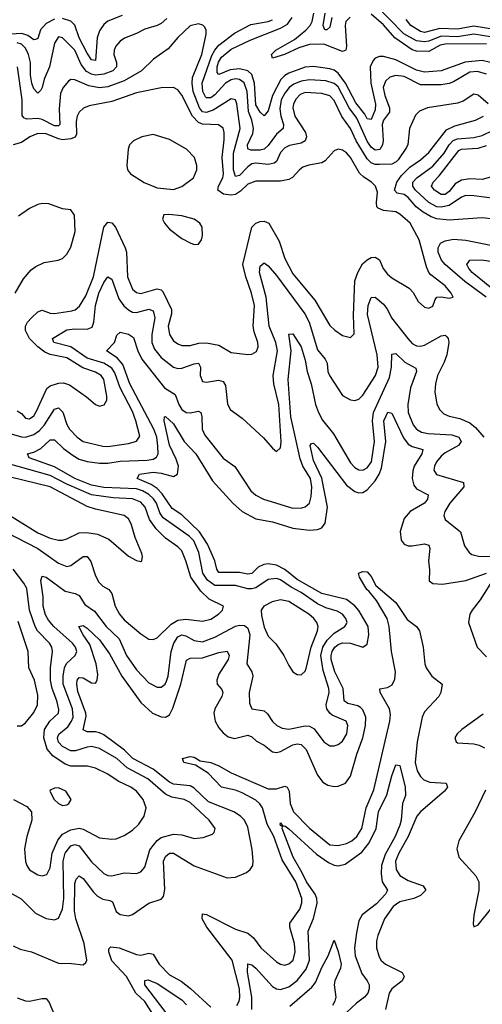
# Model space of a CAD drawing. Header units: inches. Extents: x 1694797 to 1849917, y 907313 to 1017959.
# Tile 414 of 656: x 1731682 to 1733930, y 1003015 to 1007799. Entities that reach past the tile are written whole.
import ezdxf

# ---------------------------------------------------------------- set-up
doc = ezdxf.new("R2010")
doc.units = ezdxf.units.IN
doc.header["$MEASUREMENT"] = 0
doc.layers.add('B7030', color=7, linetype='Continuous')

msp = doc.modelspace()

# ---------------------------------------------------------------- linework, layer by layer
at = {"layer": 'B7030', "color": 5}
for points, elevation in [([(1733970, 1007715.1), (1733890, 1007727.7), (1733810, 1007715.2), (1733730, 1007718.3), (1733670, 1007694.9), (1733650, 1007691.4), (1733610, 1007696.7), (1733548.6, 1007730), (1733410, 1007873.3)], 860), ([(1731850, 1007800.7), (1731810, 1007780.2), (1731783.5, 1007750), (1731770, 1007706.6), (1731758.2, 1007701.8), (1731750, 1007701.1), (1731721.6, 1007721.6), (1731691.2, 1007731.2), (1731610, 1007726.2)], 920), ([(1732396.2, 1007803.8), (1732370, 1007779.9), (1732350, 1007769.9), (1732290, 1007752.9), (1732249.1, 1007730.9), (1732191.1, 1007708.9), (1732170, 1007694.4), (1732149.6, 1007670.4), (1732141.3, 1007650), (1732139.5, 1007630), (1732152.1, 1007590), (1732152.1, 1007570), (1732135, 1007550), (1732090, 1007533.5), (1732050, 1007529.1), (1732030, 1007533.5), (1732006.8, 1007546.8), (1731980.9, 1007580.9), (1731949.9, 1007650), (1731890, 1007710.8), (1731870, 1007715.6), (1731850, 1007684.5), (1731825.9, 1007570), (1731800.9, 1007510), (1731790, 1007469.5), (1731784.3, 1007455.7), (1731770, 1007441), (1731750, 1007462.5), (1731740.1, 1007490), (1731734.6, 1007530), (1731734.3, 1007590), (1731724.5, 1007630), (1731710, 1007660.6), (1731690, 1007679.2), (1731670, 1007685.5)], 940), ([(1732180.5, 1007819.5), (1732110, 1007791.3), (1732090, 1007775.7), (1732070, 1007745), (1732058.5, 1007710), (1732050, 1007600.4), (1732030, 1007603.2), (1732010, 1007636.5), (1731971.2, 1007710), (1731950, 1007771.4), (1731930, 1007792), (1731890, 1007805.1)], 920), ([(1733970, 1007591.3), (1733930, 1007599.7), (1733847.8, 1007592.2), (1733730, 1007550.9), (1733650, 1007543.5), (1733610, 1007553.4), (1733510, 1007603.6), (1733450, 1007619.9), (1733430, 1007620.2), (1733410, 1007611.8), (1733399.3, 1007600.7), (1733385.3, 1007570), (1733388.5, 1007490), (1733412, 1007388), (1733410, 1007361.4), (1733390, 1007314.5), (1733370, 1007317.6), (1733359, 1007339), (1733315.4, 1007395.4), (1733266, 1007490), (1733230, 1007539.6), (1733210, 1007553.8), (1733190, 1007559.6), (1733110, 1007571.5), (1733070, 1007568), (1732990, 1007538.7), (1732970, 1007527), (1732951.6, 1007508.4), (1732910.5, 1007430), (1732890, 1007355.6), (1732870, 1007331.4), (1732850, 1007348.8), (1732830, 1007385.2), (1732823.8, 1007490), (1732810, 1007532.7), (1732789.9, 1007550), (1732750, 1007559.7), (1732705.3, 1007554.7), (1732650, 1007531.9), (1732642.3, 1007542.3), (1732642, 1007570), (1732648.2, 1007591.8), (1732663, 1007617), (1732710, 1007655.6), (1732801.4, 1007698.6), (1732950, 1007756.8), (1732982.9, 1007777.1), (1733006.9, 1007810)], 920), ([(1733288.7, 1007811.3), (1733267.2, 1007790), (1733263.7, 1007770), (1733270.6, 1007669.4), (1733266.9, 1007650), (1733250, 1007644.4), (1733159.4, 1007679.4), (1733090, 1007677.6), (1733037.8, 1007662.2), (1732969.1, 1007629.1), (1732910, 1007612.3), (1732905.6, 1007630), (1732927.1, 1007650), (1733016.8, 1007703.2), (1733072.7, 1007747.3), (1733093.5, 1007770), (1733103.4, 1007790), (1733111.2, 1007831.2)], 880), ([(1733199.6, 1007810), (1733190, 1007762.6), (1733174, 1007750), (1733165.6, 1007750), (1733156.8, 1007770), (1733166.4, 1007830)], 860), ([(1733950, 1007681.1), (1733750, 1007680.4), (1733725.5, 1007674.5), (1733670, 1007644.5), (1733610, 1007645.3), (1733590, 1007652.7), (1733505, 1007710), (1733450, 1007773.4), (1733390, 1007826)], 880), ([(1733990, 1007751.4), (1733890, 1007766.9), (1733810, 1007753.4), (1733724.2, 1007755.8), (1733650, 1007735.8), (1733630, 1007741.4), (1733582.4, 1007770), (1733559.8, 1007799.8)], 840), ([(1733959.7, 1007390), (1733910, 1007432.1), (1733890, 1007436.4), (1733837, 1007403), (1733810, 1007392.6), (1733664, 1007370), (1733624.9, 1007355.1), (1733605.9, 1007334.1), (1733577.1, 1007270), (1733567.6, 1007192.4), (1733562.1, 1007177.9), (1733521.9, 1007118.1), (1733512.2, 1007107.8), (1733490, 1007097.5), (1733430, 1007094.4), (1733410, 1007095.7), (1733390, 1007103.3), (1733370, 1007122.9), (1733317.8, 1007210), (1733290, 1007270.5), (1733247.7, 1007327.7), (1733210, 1007405.5), (1733190, 1007428.1), (1733150, 1007440.6), (1733070, 1007444.8), (1733045.5, 1007434.5), (1733025, 1007415), (1733011.9, 1007390), (1733009.1, 1007370), (1733018.9, 1007330), (1733070.7, 1007250), (1733075.3, 1007230), (1733069.2, 1007210), (1733050, 1007198.7), (1732993.3, 1007186.7), (1732970, 1007176), (1732950, 1007153), (1732930.4, 1007109.6), (1732918.4, 1007101.6), (1732890, 1007095.6), (1732830, 1007100.9), (1732810, 1007098.1), (1732790, 1007083.7), (1732750, 1007041.5), (1732730, 1007036.2), (1732720.2, 1007070), (1732721, 1007150), (1732753.4, 1007270), (1732737.1, 1007390), (1732730.4, 1007410), (1732710, 1007414.4), (1732621.3, 1007358.7), (1732587.7, 1007347.7), (1732570, 1007351.7), (1732554.9, 1007370), (1732525.1, 1007450), (1732519.9, 1007490), (1732522.3, 1007517.7), (1732567, 1007630), (1732588.8, 1007728.8), (1732588.5, 1007748.5), (1732582, 1007762), (1732572, 1007772), (1732550, 1007779.1), (1732510, 1007768.4), (1732450, 1007711.9), (1732403.1, 1007656.9), (1732332.7, 1007607.3), (1732274.2, 1007550), (1732190, 1007500.9), (1732110, 1007473.2), (1732070, 1007468), (1732017.1, 1007477.1), (1731950, 1007506.3), (1731930, 1007507.9), (1731919.2, 1007500.8), (1731893.4, 1007470), (1731880.6, 1007439.4), (1731873.7, 1007366.3), (1731876.9, 1007290), (1731870, 1007282.3), (1731850, 1007282.7), (1731790, 1007313.4), (1731770, 1007319), (1731715.5, 1007315.5), (1731701.7, 1007321.7), (1731693.7, 1007333.7), (1731692.9, 1007410), (1731670.4, 1007570)], 960), ([(1733950, 1007534.4), (1733907.6, 1007547.6), (1733870, 1007544.2), (1733790, 1007496.3), (1733770, 1007488.6), (1733730, 1007482.5), (1733630, 1007482.7), (1733550, 1007522.6), (1733510, 1007527), (1733480.4, 1007519.6), (1733459.3, 1007500.7), (1733449.1, 1007470), (1733456.2, 1007430), (1733479.9, 1007370), (1733478.9, 1007350), (1733450, 1007310.5), (1733443.3, 1007290), (1733448.5, 1007211.5), (1733445.6, 1007190), (1733432, 1007168), (1733410, 1007165), (1733390, 1007179.5), (1733370, 1007208.2), (1733320.1, 1007320.1), (1733282.7, 1007370), (1733230, 1007472.1), (1733210, 1007489.3), (1733170, 1007501.7), (1733090, 1007506.2), (1733050, 1007500.8), (1733014.1, 1007485.9), (1732991.5, 1007468.5), (1732970, 1007442.4), (1732952.3, 1007410), (1732945.5, 1007365.5), (1732950.8, 1007330.8), (1732963.8, 1007290), (1732961.9, 1007270), (1732930, 1007242.5), (1732890, 1007186.7), (1732870.1, 1007169.9), (1732850, 1007165), (1732805.1, 1007165.1), (1732791.2, 1007171.2), (1732789.6, 1007190), (1732814.3, 1007245.7), (1732818, 1007270), (1732810.2, 1007310), (1732793.1, 1007353.1), (1732787.2, 1007450), (1732772.3, 1007492.2), (1732750, 1007508.7), (1732730, 1007511.1), (1732710, 1007507.3), (1732682.4, 1007490), (1732630, 1007433.2), (1732610, 1007418.5), (1732598.3, 1007418.3), (1732590, 1007418.4), (1732584.5, 1007424.5), (1732571.1, 1007450), (1732568.3, 1007490), (1732616, 1007624), (1732629.5, 1007650.5), (1732650, 1007674.2), (1732726.4, 1007733.6), (1732805.3, 1007774.7), (1732889.2, 1007789.2), (1732910, 1007798.8)], 940), ([(1731670, 1005898.4), (1731690, 1005884.8), (1731710, 1005862.6), (1731730, 1005858.9), (1731750, 1005874.2), (1731763.4, 1005896.6), (1731813.4, 1006006.6), (1731830, 1006020.6), (1731870, 1006033), (1731894, 1006034), (1731924.3, 1006024.3), (1732006.5, 1005966.5), (1732050, 1005928.5), (1732070, 1005921.3), (1732092.9, 1005927.1), (1732105.1, 1005950), (1732104.5, 1005970), (1732091.1, 1006050), (1732078, 1006070), (1732050, 1006086.4), (1731987.7, 1006107.7), (1731910, 1006155.9), (1731830, 1006172.1), (1731803.6, 1006183.6), (1731769.8, 1006209.8), (1731729.6, 1006250), (1731710.5, 1006289.5), (1731710.4, 1006309.6), (1731719.6, 1006330), (1731738.3, 1006350), (1731770, 1006379.5), (1731790, 1006388), (1731830, 1006372.4), (1731850.6, 1006370.6), (1731935.8, 1006384.2), (1731950.6, 1006389.4), (1731972.8, 1006407.2), (1732002.4, 1006457.6), (1732039.9, 1006550), (1732089.9, 1006790), (1732110, 1006815.5), (1732130, 1006812), (1732147, 1006790), (1732193.8, 1006690), (1732200.1, 1006670), (1732206, 1006550), (1732230, 1006490.2), (1732250, 1006472.8), (1732270, 1006468.1), (1732350, 1006491.6), (1732370, 1006486.9), (1732378.1, 1006478.1), (1732419, 1006390), (1732419.3, 1006370), (1732402.9, 1006310), (1732409.3, 1006269.3), (1732430, 1006238), (1732450, 1006223.2), (1732470, 1006216.1), (1732510, 1006215.6), (1732553.2, 1006226.8), (1732590, 1006229.6), (1732650, 1006218.2), (1732710, 1006181.3), (1732790, 1006171.7), (1732810, 1006173.7), (1732833.2, 1006186.8), (1732840.9, 1006210), (1732839.4, 1006230), (1732821.6, 1006281.6), (1732817.1, 1006310), (1732822.2, 1006410), (1732808.2, 1006470), (1732780.3, 1006550), (1732767, 1006610), (1732809.9, 1006790), (1732829.1, 1006810), (1732850, 1006818.5), (1732870, 1006820.6), (1732893.1, 1006810), (1732942.1, 1006722.1), (1732970, 1006638), (1733010, 1006563.7), (1733116.3, 1006436.3), (1733190, 1006313.6), (1733213.1, 1006290), (1733250, 1006264.9), (1733290, 1006254.9), (1733307.4, 1006272.6), (1733304, 1006364), (1733310.7, 1006530), (1733324.6, 1006570), (1733348.2, 1006611.8), (1733370, 1006632.7), (1733390, 1006643.9), (1733410, 1006644.9), (1733430, 1006631.7), (1733449.2, 1006590), (1733470, 1006562.2), (1733490, 1006544.1), (1733574.9, 1006494.9), (1733593.5, 1006473.5), (1733618.7, 1006430), (1733650, 1006401.3), (1733670, 1006397.1), (1733690, 1006407.7), (1733701.2, 1006438.8), (1733710, 1006450.7), (1733730, 1006452.7), (1733770, 1006445.5), (1733788, 1006450), (1733779.6, 1006470), (1733750, 1006506), (1733679.7, 1006559.7), (1733670.9, 1006570.9), (1733658.4, 1006598.4), (1733623, 1006730), (1733579, 1006810), (1733530, 1006854.6), (1733510, 1006866), (1733450, 1006871.4), (1733423.7, 1006883.7), (1733418.3, 1006890), (1733416.4, 1006910), (1733421.1, 1006961.1), (1733411.2, 1006990), (1733391.7, 1007010), (1733354.1, 1007034.1), (1733333.4, 1007053.4), (1733290, 1007128.5), (1733270, 1007152.4), (1733250, 1007165.6), (1733230, 1007169.8), (1733210, 1007161.7), (1733166.6, 1007113.4), (1733150, 1007103.7), (1733087.8, 1007092.2), (1733058.4, 1007081.6), (1733041.5, 1007070), (1733007.8, 1007032.2), (1732990, 1007021.6), (1732950, 1007013.5), (1732830, 1007014.7), (1732790, 1006999), (1732754.9, 1006965.1), (1732730.2, 1006949.8), (1732710, 1006945.5), (1732671.7, 1006951.7), (1732645, 1006970), (1732647.2, 1006990), (1732668.6, 1007030), (1732672.2, 1007050), (1732666.3, 1007130), (1732675.8, 1007215.8), (1732675.9, 1007250), (1732671, 1007271), (1732647.2, 1007287.2), (1732570, 1007291.7), (1732550, 1007299.3), (1732521.5, 1007330), (1732470, 1007431.5), (1732450, 1007458.6), (1732429.3, 1007469.3), (1732370, 1007467.5), (1732250, 1007443.4), (1732130, 1007401.9), (1732020, 1007380), (1731991.1, 1007368.9), (1731970.1, 1007349.9), (1731960.5, 1007330), (1731955.7, 1007304.3), (1731958, 1007242), (1731951.4, 1007228.6), (1731930, 1007219.9), (1731890, 1007215.8), (1731870, 1007219.5), (1731810, 1007243.6), (1731770, 1007245), (1731731.3, 1007230), (1731690, 1007201.4), (1731650, 1007191.3)], 980), ([(1733990, 1006830.4), (1733930, 1006835.7), (1733770, 1006824.7), (1733710, 1006831.9), (1733681.6, 1006841.6), (1733642.8, 1006862.8), (1733609.3, 1006889.3), (1733570, 1006934.7), (1733550, 1006948.8), (1733516.1, 1006956.1), (1733503.2, 1006970), (1733515.6, 1007010), (1733537.6, 1007042.4), (1733577.8, 1007082.2), (1733630, 1007118.1), (1733670, 1007152.8), (1733756.3, 1007263.7), (1733796.4, 1007283.6), (1733897.7, 1007310), (1733936.5, 1007330)], 960), ([(1733990, 1006929.9), (1733890, 1006943.2), (1733850, 1006944.1), (1733830, 1006937.1), (1733770, 1006896.2), (1733730, 1006887.1), (1733710, 1006890.2), (1733670, 1006910.7), (1733605.7, 1006970), (1733593.1, 1006990), (1733592.6, 1007010), (1733611.4, 1007030), (1733690, 1007087.8), (1733744.6, 1007150), (1733770, 1007191.4), (1733788.5, 1007211.5), (1733810, 1007220.4), (1733890, 1007227), (1733930, 1007236.6), (1734090, 1007313.3)], 940), ([(1734010, 1007044.6), (1733930, 1007023.1), (1733870, 1007025.8), (1733830, 1007018.8), (1733798.8, 1007001.2), (1733770, 1006964.5), (1733750, 1006948.9), (1733730, 1006948.9), (1733698, 1006970), (1733683.2, 1006990), (1733691, 1007010), (1733719.9, 1007040.1), (1733816.8, 1007163.2), (1733830, 1007170.3), (1733910, 1007174.8), (1733950, 1007188.1)], 920), ([(1731659.1, 1006470), (1731699.9, 1006540.1), (1731737.1, 1006582.9), (1731760.1, 1006599.9), (1731800.3, 1006619.7), (1731869, 1006631), (1731890, 1006639), (1731910, 1006659.6), (1731930, 1006693.7), (1731951, 1006770), (1731948.6, 1006848.6), (1731930, 1006875.6), (1731890, 1006879.6), (1731823.3, 1006903.3), (1731790, 1006905.1), (1731770, 1006900.3), (1731730, 1006882.2), (1731676.5, 1006843.5)], 1020), ([(1733948.5, 1006450), (1733846.2, 1006526.2), (1733749.3, 1006609.3), (1733732.5, 1006630), (1733716.4, 1006670), (1733715.8, 1006690), (1733727.7, 1006712.3), (1733750, 1006724.7), (1733790, 1006732.5), (1733850, 1006727.4), (1734077.6, 1006682.4)], 960), ([(1731590, 1005801.2), (1731690, 1005772.1), (1731710, 1005770.8), (1731750, 1005782.9), (1731777.4, 1005802.6), (1731802.5, 1005830), (1731850, 1005905.8), (1731870, 1005913.4), (1731891.3, 1005891.3), (1731910, 1005831.8), (1731923.5, 1005810), (1731961, 1005770), (1731990, 1005749.5), (1732086.2, 1005726.2), (1732110, 1005725.2), (1732210, 1005739.2), (1732250, 1005750.3), (1732264.9, 1005775.1), (1732245.8, 1005850), (1732230, 1005894.6), (1732169.6, 1006009.6), (1732143.3, 1006083.3), (1732130, 1006105.6), (1732090.5, 1006130), (1732010, 1006155), (1731930, 1006208.8), (1731847.6, 1006230), (1731841.1, 1006250), (1731910, 1006291.5), (1731950, 1006297.5), (1732010, 1006295), (1732034.6, 1006305.4), (1732042, 1006330), (1732050.3, 1006410), (1732066.3, 1006470), (1732090, 1006521.7), (1732110, 1006549.2), (1732130, 1006538.3), (1732162.8, 1006442.8), (1732188.4, 1006408.4), (1732210, 1006389), (1732230, 1006377.9), (1732250, 1006375.5), (1732310, 1006391.6), (1732330, 1006383.6), (1732338.3, 1006350), (1732324.5, 1006270), (1732324.5, 1006230), (1732337.4, 1006197.4), (1732370, 1006158), (1732430, 1006110.1), (1732450, 1006103.8), (1732470, 1006105.6), (1732530, 1006127.3), (1732550.1, 1006130.1), (1732560.6, 1006110), (1732558.3, 1006070), (1732570, 1006040.9), (1732590, 1006038.5), (1732648, 1006048), (1732670, 1006041.2), (1732681.6, 1006021.6), (1732691.7, 1005931.7), (1732704.4, 1005904.4), (1732762.9, 1005862.9), (1732866.7, 1005766.7), (1732910, 1005716.3), (1732930, 1005700.7), (1732950, 1005718), (1732952.3, 1005747.7), (1732941.8, 1005930), (1732917.7, 1006030), (1732913.6, 1006070), (1732934.2, 1006190), (1732926.7, 1006230), (1732894.1, 1006310), (1732879.4, 1006450), (1732847.7, 1006570), (1732850, 1006600.5), (1732870, 1006617.8), (1732890, 1006602.8), (1732930, 1006555.3), (1733067.6, 1006370), (1733088.5, 1006328.5), (1733130, 1006194.4), (1733166.7, 1006150), (1733176.1, 1006130), (1733179.7, 1006090), (1733188.3, 1006070), (1733250, 1005973.7), (1733290, 1005952.6), (1733310, 1005949.1), (1733330, 1005955.3), (1733350, 1005974.9), (1733410.5, 1006069.5), (1733424.6, 1006110), (1733419.6, 1006170), (1733372.9, 1006367.1), (1733375.8, 1006410), (1733390, 1006448.9), (1733410, 1006451.3), (1733450, 1006417.4), (1733470.1, 1006390.1), (1733489.5, 1006350), (1733567.8, 1006250), (1733590, 1006225.9), (1733610, 1006214.7), (1733630, 1006212.7), (1733650, 1006217.4), (1733730, 1006262), (1733750, 1006266.5), (1733758.5, 1006258.5), (1733764.6, 1006250), (1733767.7, 1006230), (1733757.4, 1006170), (1733745.1, 1006134.9), (1733712.9, 1006070), (1733703, 1006030), (1733698.9, 1005990), (1733710, 1005930.7), (1733724, 1005904), (1733743.8, 1005883.8), (1733770, 1005873), (1733821.8, 1005861.8), (1733870, 1005840.1), (1733897.7, 1005817.7), (1733938.2, 1005770)], 960), ([(1733974.8, 1006494.8), (1733881.5, 1006570), (1733864.2, 1006590), (1733855, 1006610), (1733869.7, 1006630), (1733927.4, 1006632.6), (1733990, 1006622.4)], 940), ([(1731598.4, 1003578.4), (1731688.2, 1003528.2), (1731758, 1003458), (1731810, 1003432.6), (1731850, 1003426.3), (1731870, 1003433.4), (1731890, 1003477.6), (1731896.3, 1003530), (1731892.9, 1003710), (1731903.3, 1003750), (1731930, 1003785.1), (1731950, 1003791.5), (1731970, 1003785.4), (1732030, 1003706.9), (1732090, 1003651.2), (1732110, 1003640.2), (1732130, 1003639.3), (1732190, 1003653.4), (1732250, 1003650.2), (1732270, 1003658.5), (1732290, 1003680.9), (1732314.2, 1003765.8), (1732349.4, 1003810.6), (1732370, 1003825.5), (1732430, 1003841.8), (1732470, 1003838), (1732530, 1003820.6), (1732574, 1003826), (1732618.4, 1003841.6), (1732627.6, 1003850), (1732631.1, 1003870), (1732602.8, 1003910), (1732510, 1003996.2), (1732480.5, 1004010), (1732421.6, 1004021.6), (1732390, 1004036.2), (1732305, 1004110), (1732204.8, 1004164.8), (1732153.1, 1004210), (1732070, 1004257.7), (1732030, 1004267.2), (1732010, 1004264.9), (1731953.6, 1004246.4), (1731930, 1004246.4), (1731890, 1004267.3), (1731869.5, 1004289.5), (1731865, 1004310), (1731872.1, 1004327.9), (1731916.2, 1004363.8), (1731934, 1004390), (1731941.4, 1004410), (1731937.6, 1004450), (1731893.2, 1004570), (1731892.3, 1004610), (1731900.1, 1004650), (1731909.7, 1004670.3), (1731950.7, 1004710), (1731958.6, 1004730), (1731952.9, 1004750), (1731938.9, 1004770), (1731847.8, 1004850), (1731821.6, 1004881.6), (1731807.1, 1004907.1), (1731796.4, 1004950), (1731795.4, 1004995.4), (1731785.1, 1005074.9), (1731790, 1005094.6), (1731810, 1005091), (1731902.8, 1005022.8), (1731951.3, 1005011.3), (1731970, 1005001.5), (1731997.7, 1004957.7), (1732044.8, 1004924.8), (1732102.2, 1004850), (1732164.6, 1004790), (1732201.5, 1004710), (1732250, 1004639.4), (1732310, 1004576.5), (1732350, 1004555.6), (1732370, 1004555.2), (1732388.7, 1004571.3), (1732395.1, 1004584.9), (1732402.7, 1004610), (1732417.7, 1004730), (1732430.7, 1004770), (1732450, 1004800.4), (1732470, 1004810.1), (1732490, 1004805.6), (1732530, 1004781.9), (1732570, 1004776.6), (1732630, 1004798.4), (1732730, 1004852.4), (1732750, 1004857.9), (1732774.9, 1004854.9), (1732790, 1004842.3), (1732799.7, 1004810), (1732786.1, 1004670), (1732810.2, 1004630), (1732815.2, 1004610), (1732797.2, 1004530), (1732798, 1004478), (1732810, 1004450.7), (1732870, 1004441.3), (1732885.9, 1004425.9), (1732910, 1004389.2), (1732931.6, 1004370), (1732957.1, 1004357.1), (1732990, 1004352.4), (1733070, 1004368.1), (1733090, 1004366), (1733112.7, 1004352.7), (1733159.6, 1004290), (1733190, 1004271.2), (1733210, 1004270.2), (1733230, 1004277.8), (1733250, 1004293.6), (1733272.2, 1004330), (1733277.3, 1004370), (1733268.4, 1004390), (1733200.5, 1004420.5), (1733189, 1004429), (1733175.3, 1004450), (1733171.7, 1004470), (1733186.7, 1004530), (1733185.1, 1004550), (1733156.9, 1004636.9), (1733146, 1004710), (1733155.7, 1004750), (1733175.6, 1004784.4), (1733210, 1004818.1), (1733262.4, 1004850), (1733270, 1004863.1), (1733272.7, 1004870), (1733266.8, 1004890), (1733250.6, 1004910), (1733224.5, 1004924.5), (1733170, 1004941), (1733130, 1004960.4), (1733050, 1005016.5), (1733001.9, 1005041.9), (1732950, 1005077.2), (1732930, 1005083.5), (1732890, 1005078.4), (1732830, 1005038.9), (1732810, 1005033.1), (1732790, 1005033.7), (1732730, 1005049.9), (1732629.7, 1005049.7), (1732595.2, 1005075.2), (1732571.6, 1005110), (1732552.4, 1005210), (1732527.4, 1005267.4), (1732505.5, 1005290), (1732378.7, 1005378.7), (1732362.5, 1005402.5), (1732346.3, 1005450), (1732331.6, 1005471.6), (1732310, 1005492.1), (1732279.1, 1005510), (1732250, 1005519.2), (1732090, 1005525.2), (1732030, 1005537.1), (1731948.9, 1005570), (1731850, 1005627.1), (1731727.1, 1005670), (1731719.5, 1005690), (1731750, 1005698.1), (1731783.9, 1005716.1), (1731830, 1005757), (1731850, 1005758), (1731895.1, 1005715.1), (1731941.7, 1005681.7), (1731970, 1005664.3), (1732010, 1005652.7), (1732070, 1005644.3), (1732110, 1005643.9), (1732170, 1005654.1), (1732301.1, 1005658.9), (1732330, 1005664.2), (1732347, 1005673), (1732354.4, 1005690), (1732353.7, 1005726.3), (1732348.3, 1005770), (1732333.6, 1005810), (1732217.1, 1006030), (1732183, 1006123), (1732155.2, 1006155.2), (1732104, 1006190), (1732142.2, 1006230), (1732154.3, 1006265.7), (1732170, 1006280.9), (1732210.6, 1006270.6), (1732234.7, 1006254.7), (1732255.3, 1006190), (1732275.9, 1006150), (1732385.2, 1006010), (1732437.3, 1005977.3), (1732454.6, 1005930), (1732470, 1005905.7), (1732491.1, 1005891.1), (1732510, 1005888.4), (1732550, 1005896.3), (1732561.5, 1005890), (1732566.5, 1005870), (1732568.1, 1005810), (1732581, 1005781), (1732670, 1005668.4), (1732727.2, 1005627.2), (1732805.2, 1005510), (1732829.2, 1005489.2), (1732867, 1005470), (1733010, 1005424.8), (1733053.2, 1005426.8), (1733070, 1005432.7), (1733090, 1005449.2), (1733098.4, 1005481.6), (1733101.2, 1005530), (1733094.7, 1005570), (1733058.7, 1005630), (1733045.4, 1005665.4), (1732999.7, 1005870), (1732987.3, 1006050), (1733001.4, 1006190), (1732990, 1006270.8), (1733010, 1006273.1), (1733050, 1006208.9), (1733070, 1006144.9), (1733078.6, 1006090), (1733098.3, 1006030), (1733120.1, 1005930), (1733133.6, 1005890), (1733153.6, 1005853.6), (1733206.5, 1005786.5), (1733290, 1005646.5), (1733310, 1005623.2), (1733330, 1005611.6), (1733350, 1005610.8), (1733370, 1005621.5), (1733391, 1005650), (1733407, 1005750), (1733396.3, 1005850), (1733401.9, 1005890), (1733479.8, 1006060.2), (1733489, 1006110), (1733490, 1006173), (1733510, 1006176.2), (1733554.2, 1006134.2), (1733606.5, 1006106.5), (1733610.1, 1006090), (1733580.8, 1006010), (1733568.5, 1005928.5), (1733570.1, 1005890), (1733593.9, 1005830), (1733610.1, 1005810.1), (1733634.9, 1005794.9), (1733668, 1005788), (1733782.1, 1005782.1), (1733815.5, 1005770), (1733828.1, 1005750), (1733814.4, 1005730), (1733750, 1005694.2), (1733730, 1005678), (1733707, 1005650), (1733697.7, 1005630), (1733694.3, 1005610), (1733708.4, 1005588.4), (1733839.1, 1005550), (1733840.5, 1005530), (1733772.7, 1005450), (1733747.8, 1005410), (1733743.8, 1005390), (1733750.2, 1005370), (1733825, 1005310), (1733843.2, 1005243.2), (1733866, 1005210), (1733879.7, 1005199.7), (1733911.6, 1005191.6), (1734050, 1005189.3)], 940), ([(1731650, 1003298.8), (1731683.5, 1003283.5), (1731738.4, 1003270), (1731870, 1003214.5), (1731934.2, 1003214.2), (1731990, 1003207.6), (1732002.5, 1003217.5), (1732008.4, 1003230), (1731994.9, 1003310), (1731955.1, 1003430), (1731947.4, 1003470), (1731950, 1003602.8), (1731956.4, 1003623.6), (1731970, 1003638.8), (1731990, 1003627.1), (1732040, 1003560), (1732060, 1003540), (1732086.2, 1003526.2), (1732119.7, 1003519.7), (1732132.8, 1003512.8), (1732150, 1003466.4), (1732170, 1003451.8), (1732210, 1003445), (1732230, 1003451), (1732310, 1003507.3), (1732370, 1003526.2), (1732381.1, 1003538.9), (1732387.6, 1003572.4), (1732380.5, 1003710), (1732390, 1003733.5), (1732410, 1003749.5), (1732430, 1003749.1), (1732530, 1003688.4), (1732689.5, 1003629.5), (1732730, 1003633), (1732784.2, 1003655.8), (1732802.4, 1003670), (1732814.5, 1003690), (1732816.9, 1003710), (1732812.3, 1003767.7), (1732790, 1003875.8), (1732773.9, 1003910), (1732755.4, 1003930), (1732722, 1003950), (1732598.7, 1003998.7), (1732530, 1004065.3), (1732510, 1004076.3), (1732430, 1004084.6), (1732410, 1004094.1), (1732330, 1004158.3), (1732232.1, 1004210), (1732190.3, 1004250), (1732090, 1004324.9), (1732070, 1004334.8), (1732050, 1004339.3), (1732010, 1004338.5), (1731990, 1004348.3), (1732005.5, 1004414.5), (1732003.6, 1004430), (1731965, 1004535), (1731958.8, 1004570), (1731961.4, 1004590), (1731970, 1004602.3), (1731990, 1004601.7), (1732030, 1004576.6), (1732050, 1004575.2), (1732058.7, 1004590), (1732061.9, 1004618.1), (1732053.8, 1004670), (1732022.5, 1004762.5), (1731989.9, 1004810), (1731969.1, 1004850.9), (1731990, 1004855.3), (1732010, 1004843.2), (1732070, 1004785.4), (1732118, 1004718), (1732177.7, 1004610), (1732270, 1004481.1), (1732327.6, 1004430), (1732370, 1004411.5), (1732390, 1004410.7), (1732410, 1004422.3), (1732426.4, 1004453.6), (1732465.2, 1004570), (1732492.6, 1004687.4), (1732510, 1004697.2), (1732570, 1004698.5), (1732650, 1004725.1), (1732690.1, 1004730.1), (1732699.4, 1004710), (1732694.2, 1004690), (1732650, 1004619.4), (1732639.6, 1004590), (1732641.3, 1004570), (1732664, 1004544), (1732669.3, 1004529.3), (1732665, 1004510), (1732630.7, 1004450), (1732624.6, 1004430), (1732632.3, 1004390), (1732650, 1004358.2), (1732670, 1004334.3), (1732694.8, 1004314.8), (1732725.8, 1004305.8), (1732790, 1004323.4), (1732810, 1004314.2), (1732832.8, 1004292.8), (1732870, 1004274.8), (1732910, 1004242.2), (1732930, 1004238.8), (1732950, 1004243.4), (1733010, 1004275.8), (1733030, 1004281.2), (1733050, 1004278.1), (1733073.5, 1004253.5), (1733130, 1004128.1), (1733154.7, 1004094.7), (1733179.3, 1004079.3), (1733210, 1004073), (1733230, 1004075), (1733265.1, 1004090), (1733290, 1004122.8), (1733320.6, 1004230), (1733349.6, 1004310), (1733363.2, 1004370), (1733364.7, 1004410), (1733350, 1004445.9), (1733337.7, 1004457.7), (1733325.2, 1004465.2), (1733277, 1004477), (1733258.4, 1004490), (1733254.6, 1004550), (1733212.9, 1004630), (1733195.4, 1004690), (1733195.2, 1004710), (1733201, 1004730), (1733213.9, 1004750), (1733230, 1004763.4), (1733250, 1004771.8), (1733289.5, 1004769.5), (1733349.9, 1004750.1), (1733370, 1004764.9), (1733378.7, 1004810), (1733375.2, 1004850), (1733330, 1004927.9), (1733310, 1004950.9), (1733270, 1004981.5), (1733150, 1005011.5), (1733030, 1005079.6), (1732970, 1005128.2), (1732930, 1005148.2), (1732890, 1005154.6), (1732867.9, 1005152.1), (1732841.6, 1005138.4), (1732810, 1005108.5), (1732790, 1005104.6), (1732750, 1005113.3), (1732650, 1005113.6), (1732639.9, 1005130), (1732629.9, 1005170), (1732594.8, 1005250), (1732555.9, 1005310), (1732470, 1005392.4), (1732423.4, 1005423.4), (1732374.5, 1005494.5), (1732350, 1005521.4), (1732320.8, 1005540.8), (1732252.4, 1005570), (1732264.5, 1005590), (1732330, 1005599.8), (1732370, 1005596.1), (1732430, 1005579.9), (1732449.4, 1005590.6), (1732453.1, 1005630), (1732442.9, 1005662.9), (1732410, 1005731.3), (1732383.9, 1005850), (1732386, 1005870), (1732390, 1005871.5), (1732430, 1005834.8), (1732480.5, 1005750), (1732537.1, 1005690), (1732618.5, 1005558.5), (1732717.5, 1005450), (1732763.5, 1005410), (1732830, 1005374.5), (1732910, 1005358.9), (1733010, 1005327.8), (1733090, 1005318.5), (1733130, 1005321.8), (1733150.3, 1005329.7), (1733167.3, 1005352.7), (1733178.3, 1005430), (1733150.5, 1005570.5), (1733110, 1005657.7), (1733093, 1005730), (1733100, 1005740), (1733110, 1005742), (1733130, 1005721.4), (1733270, 1005538.1), (1733310, 1005507.3), (1733330, 1005499.3), (1733350, 1005502.3), (1733370, 1005515.4), (1733410, 1005558.4), (1733429.5, 1005590.5), (1733440.6, 1005619.4), (1733461.2, 1005750), (1733451.4, 1005850), (1733471.8, 1005891.8), (1733490, 1005887.6), (1733547.9, 1005767.9), (1733570, 1005737.1), (1733590, 1005725.2), (1733641.3, 1005710), (1733636.8, 1005690), (1733599.9, 1005630), (1733593.1, 1005606.9), (1733590.1, 1005570), (1733597.8, 1005537.8), (1733610, 1005519), (1733668, 1005490), (1733664.6, 1005470), (1733648.6, 1005450), (1733580.2, 1005410), (1733550, 1005374.8), (1733531.7, 1005311.7), (1733535.4, 1005270), (1733550.1, 1005250.1), (1733570, 1005243.3), (1733590, 1005241.8), (1733650, 1005252.4), (1733670, 1005246.4), (1733675.5, 1005230), (1733668.3, 1005170), (1733673.7, 1005126.3), (1733671.9, 1005071.9), (1733690, 1005059), (1733736.9, 1005056.9), (1733850, 1005073.6), (1733950, 1005109)], 920), ([(1731610, 1005312.4), (1731770, 1005228.8), (1731870, 1005158.8), (1731910, 1005142.1), (1731930, 1005146.4), (1731990, 1005191), (1732010, 1005190.2), (1732026.6, 1005166.6), (1732050, 1005096), (1732065.7, 1005065.7), (1732086.2, 1005046.2), (1732114.4, 1005030), (1732130, 1005011.5), (1732145, 1004950), (1732166, 1004910), (1732190, 1004883.7), (1732270, 1004815), (1732310, 1004789.2), (1732330, 1004787.2), (1732350, 1004795), (1732417.3, 1004862.7), (1732450, 1004881.3), (1732490, 1004887), (1732570, 1004875.9), (1732610, 1004886.6), (1732648.4, 1004910), (1732668.2, 1004930), (1732671.8, 1004950), (1732603.4, 1004983.4), (1732562.1, 1005022.1), (1732513.7, 1005090), (1732489.9, 1005169.9), (1732470, 1005217.7), (1732450, 1005237.8), (1732390, 1005280.2), (1732344.5, 1005324.5), (1732313.3, 1005370), (1732292, 1005430), (1732270, 1005454.1), (1732230, 1005470.5), (1732135.3, 1005475.3), (1732030, 1005489.9), (1731910, 1005541.8), (1731830, 1005583.6), (1731622.7, 1005642.7)], 960), ([(1731631.4, 1005391.4), (1731770, 1005305.6), (1731830, 1005279.6), (1731869.9, 1005270.1), (1731890, 1005270.1), (1731910, 1005276.8), (1731970, 1005306.4), (1732007.5, 1005307.5), (1732059.7, 1005299.7), (1732115, 1005275), (1732210, 1005193), (1732250, 1005170.8), (1732270, 1005166), (1732275.3, 1005170), (1732279.3, 1005190), (1732275.1, 1005204.9), (1732243.6, 1005283.6), (1732223.8, 1005350), (1732210, 1005373.5), (1732190, 1005389.8), (1732050, 1005420.4), (1732010, 1005433.8), (1731829.8, 1005530), (1731636.7, 1005576.7)], 980), ([(1731651.6, 1004010), (1731716.2, 1003976.2), (1731739, 1003950), (1731740.5, 1003910), (1731715.5, 1003830), (1731705.7, 1003770), (1731709.4, 1003709.4), (1731715.5, 1003690), (1731730, 1003667.9), (1731770, 1003643.8), (1731790, 1003639.7), (1731813.9, 1003646.1), (1731830, 1003678), (1731839.9, 1003750), (1731867.5, 1003812.5), (1731890, 1003841), (1731930, 1003862.2), (1731970.7, 1003870.7), (1731990, 1003865.9), (1732070, 1003823.8), (1732130, 1003817.5), (1732150, 1003819.7), (1732190, 1003835.5), (1732230, 1003860.7), (1732260.4, 1003890), (1732287.2, 1003930), (1732296.4, 1003970), (1732282.2, 1004010), (1732250, 1004051.4), (1732222.6, 1004070), (1732160, 1004100), (1732110, 1004133.3), (1732050, 1004161.9), (1732011.4, 1004171.4), (1731930, 1004172.5), (1731902.2, 1004182.2), (1731842.8, 1004222.8), (1731814.8, 1004254.8), (1731799.4, 1004310), (1731802.8, 1004350), (1731828.6, 1004391.4), (1731870, 1004429.3), (1731871.8, 1004448.2), (1731861.7, 1004490), (1731839.3, 1004550), (1731831.8, 1004590), (1731831, 1004650), (1731841.1, 1004730), (1731837.1, 1004750), (1731825.9, 1004770), (1731768.8, 1004828.8), (1731756, 1004850), (1731729.6, 1004930), (1731715.5, 1005035.5), (1731701.8, 1005061.8), (1731650, 1005129.9)], 960), ([(1732737.3, 1003010), (1732748.5, 1003030), (1732752.3, 1003047.7), (1732750.8, 1003090), (1732714.3, 1003230), (1732591.2, 1003390), (1732568.5, 1003430), (1732570, 1003454), (1732590, 1003450.7), (1732730, 1003380.4), (1732790, 1003361.3), (1732817.8, 1003337.8), (1732854, 1003290), (1732930, 1003221.3), (1732950, 1003210.2), (1732970, 1003206.1), (1732990, 1003211.8), (1733010.5, 1003230), (1733019.9, 1003270), (1733017, 1003310), (1732994.3, 1003390), (1732994.9, 1003410), (1733043.2, 1003476.8), (1733052.6, 1003507.4), (1733053.1, 1003530), (1733023.7, 1003610), (1732957.3, 1003717.3), (1732916.7, 1003830), (1732884.2, 1003890), (1732861.7, 1003970), (1732849.1, 1003989.1), (1732830, 1004006.4), (1732762.9, 1004042.9), (1732730, 1004055.8), (1732661.9, 1004070), (1732597.8, 1004137.8), (1732536.4, 1004176.4), (1732478.7, 1004190), (1732473.2, 1004210), (1732510, 1004219.1), (1732530, 1004216.5), (1732558.5, 1004198.5), (1732610.7, 1004189.3), (1732650, 1004173.3), (1732710, 1004139.9), (1732890, 1004062.7), (1732930, 1004062), (1732970, 1004075.1), (1732981.5, 1004070), (1732991.4, 1004051.4), (1732996.3, 1003990), (1733012, 1003950), (1733090.7, 1003870.7), (1733190, 1003789.5), (1733230, 1003786.6), (1733270, 1003797.1), (1733296, 1003810), (1733320.4, 1003830), (1733345.3, 1003870), (1733366.6, 1003970), (1733403.4, 1004056.6), (1733481.6, 1004390), (1733483.9, 1004423.9), (1733479.6, 1004450), (1733434, 1004530), (1733431.5, 1004548.5), (1733470, 1004554.5), (1733493, 1004567), (1733505.3, 1004594.7), (1733508.9, 1004630), (1733488.5, 1004728.5), (1733477.5, 1004850), (1733468, 1004890), (1733416.5, 1004976.5), (1733381.2, 1005021.2), (1733369.3, 1005030), (1733333.6, 1005090), (1733329.3, 1005110), (1733350, 1005117.6), (1733370, 1005115.8), (1733390, 1005093.4), (1733412.8, 1005050), (1733510, 1004966.6), (1733564.8, 1004884.7), (1733610.2, 1004850), (1733625.4, 1004830), (1733642.6, 1004750), (1733650.7, 1004670), (1733657.4, 1004650), (1733685.5, 1004610), (1733734.8, 1004570), (1733728.2, 1004530), (1733719.4, 1004510), (1733650, 1004436.3), (1733637.4, 1004410), (1733613.9, 1004290), (1733604.7, 1004190), (1733613.5, 1004150), (1733630, 1004121.4), (1733646, 1004106), (1733674.9, 1004094.9), (1733754.9, 1004090), (1733762, 1004070), (1733746.1, 1004050), (1733629.8, 1003950.2), (1733612.1, 1003930), (1733570.5, 1003830), (1733524.7, 1003750), (1733508.6, 1003710), (1733512, 1003670), (1733530, 1003641), (1733570, 1003616.7), (1733643.6, 1003590), (1733655.5, 1003570), (1733630, 1003543.9), (1733596.9, 1003530), (1733530, 1003512.2), (1733497, 1003490), (1733454.3, 1003430), (1733422.2, 1003350), (1733416.2, 1003323.8), (1733416, 1003290), (1733426.7, 1003250), (1733437.6, 1003230), (1733459.6, 1003210), (1733540.7, 1003170), (1733550.9, 1003150), (1733541, 1003130), (1733490.7, 1003090), (1733477.1, 1003070), (1733460.6, 1002990)], 880), ([(1733990.1, 1005090.1), (1733920.6, 1004979.4), (1733881.7, 1004930), (1733870.2, 1004910), (1733863.2, 1004870), (1733904.7, 1004750), (1733950, 1004703.2)], 920), ([(1731670, 1004367.7), (1731690, 1004368), (1731710, 1004383.1), (1731750, 1004433.4), (1731768.2, 1004470), (1731770, 1004517.2), (1731753.3, 1004590), (1731726, 1004650), (1731723.5, 1004730), (1731674.8, 1004874.8)], 980), ([(1733935, 1004425), (1733830.3, 1004350), (1733808, 1004330), (1733797.3, 1004310), (1733802.6, 1004290), (1733810, 1004286), (1733890, 1004280.1), (1733914.4, 1004274.4), (1733941.3, 1004261.3)], 920), ([(1732809.6, 1002990.4), (1732809.9, 1003050.1), (1732789.1, 1003170.9), (1732790, 1003211.7), (1732810, 1003207.5), (1732830, 1003191.4), (1732910, 1003101.5), (1732930, 1003089.6), (1732950, 1003086.7), (1732990, 1003100.3), (1733030, 1003130.6), (1733073.8, 1003186.2), (1733089.9, 1003230), (1733084.2, 1003370), (1733110, 1003431.7), (1733127.3, 1003507.3), (1733125.5, 1003530), (1733117.3, 1003550), (1733075, 1003610), (1733054.6, 1003654.6), (1733010.4, 1003730), (1732957.2, 1003870), (1732959.4, 1003879.4), (1732950, 1003883.6), (1732947.6, 1003890), (1732950, 1003897.1), (1732960.6, 1003880.6), (1732970, 1003882.8), (1732990, 1003867.8), (1733124.8, 1003744.8), (1733183.3, 1003703.3), (1733210, 1003690.5), (1733230, 1003687.1), (1733264.1, 1003695.9), (1733345, 1003755), (1733380.3, 1003799.7), (1733413.7, 1003870), (1733425.6, 1003950), (1733466.8, 1004033.2), (1733490, 1004124.9), (1733510, 1004178), (1733530, 1004174.8), (1733555, 1004070), (1733557.6, 1004030), (1733542.5, 1003990), (1733536, 1003910), (1733530, 1003885.8), (1733507.1, 1003830), (1733457.5, 1003742.5), (1733439.7, 1003690), (1733438.3, 1003650), (1733443.4, 1003610), (1733469.4, 1003570), (1733459.5, 1003550), (1733416.2, 1003503.8), (1733346.4, 1003450), (1733330, 1003420.4), (1733318.1, 1003361.9), (1733309.3, 1003290), (1733311.8, 1003250), (1733345.1, 1003165.1), (1733371.5, 1003130), (1733379.8, 1003110), (1733379.8, 1003090), (1733373.2, 1003070), (1733358.2, 1003050), (1733319.1, 1003020.9), (1733270, 1002974.8)], 860), ([(1733945.2, 1004054.8), (1733895.9, 1003950), (1733817.1, 1003810), (1733806.4, 1003770), (1733815.5, 1003730), (1733899.2, 1003639.2), (1733913.5, 1003610), (1733913.8, 1003570), (1733888.9, 1003448.9), (1733886.4, 1003406.4), (1733890, 1003392), (1733910, 1003402), (1733976.9, 1003483.1)], 920), ([(1732994, 1003006), (1733101.6, 1003098.4), (1733119, 1003121), (1733150, 1003193.7), (1733181.3, 1003250), (1733210, 1003326), (1733230, 1003271.3), (1733244.2, 1003210), (1733241.5, 1003190), (1733213.8, 1003130), (1733210.2, 1003110), (1733218, 1003050), (1733214, 1003030), (1733202.3, 1003010)], 840), ([(1732340.9, 1002950), (1732290, 1003028.4), (1732246.1, 1003070), (1732200.3, 1003150), (1732130, 1003226.7), (1732114.5, 1003270), (1732115.2, 1003284.8), (1732124.9, 1003295.1), (1732165.8, 1003290), (1732250, 1003256.9), (1732270, 1003254.4), (1732310, 1003262.8), (1732330, 1003258.8), (1732358.9, 1003210), (1732410, 1003159), (1732467, 1003127), (1732511.9, 1003091.9), (1732610, 1003001)], 880), ([(1732393.1, 1002973.1), (1732289.9, 1003110), (1732289.3, 1003130.7), (1732306, 1003134), (1732350, 1003115.5), (1732470, 1003036.2), (1732492.5, 1003012.5)], 860), ([(1731670, 1003047), (1731710, 1003031.9), (1731730, 1003030.1), (1731790, 1003043.9), (1731810, 1003043.9), (1731824.2, 1003024.2), (1731850, 1002961.7)], 880)]:
    msp.add_lwpolyline(points, dxfattribs=dict(at, elevation=elevation))
for points, elevation in [([(1732330, 1007240.2), (1732274.9, 1007230), (1732234.4, 1007210), (1732214.9, 1007190), (1732209, 1007170), (1732201.7, 1007090), (1732205.3, 1007070), (1732220.3, 1007050), (1732287.2, 1007007.2), (1732350, 1006982.5), (1732430, 1006973.2), (1732470, 1006988.6), (1732525.7, 1007030), (1732542.4, 1007070), (1732543.4, 1007090), (1732530.6, 1007130), (1732491.9, 1007170), (1732410, 1007216.8)], 1020), ([(1732407.2, 1006852.8), (1732382.8, 1006850), (1732376.4, 1006830), (1732386, 1006810), (1732410, 1006781.1), (1732470, 1006735.8), (1732510, 1006714.4), (1732530, 1006706.7), (1732550, 1006708.2), (1732565.1, 1006730), (1732569.6, 1006750), (1732568.3, 1006790), (1732557.6, 1006810), (1732529.6, 1006830), (1732470, 1006845.4)], 1020), ([(1732950, 1004980.2), (1732908.5, 1004970), (1732868.8, 1004950), (1732855.5, 1004930), (1732856.7, 1004903.3), (1732870, 1004846.7), (1732890, 1004804.2), (1732926.1, 1004766.1), (1732966.2, 1004710), (1732990, 1004660.5), (1733010, 1004630.5), (1733030, 1004617.1), (1733050, 1004616.4), (1733070, 1004633), (1733074.2, 1004645.8), (1733098.4, 1004750), (1733128.8, 1004830), (1733132.7, 1004850), (1733126.6, 1004870), (1733111.8, 1004890), (1733087.6, 1004910), (1732990, 1004972)], 960), ([(1731870, 1004067.3), (1731850, 1004066), (1731830, 1004055.3), (1731827.3, 1004050), (1731848.5, 1004010), (1731870, 1003990.6), (1731890, 1003981.3), (1731910, 1003984.9), (1731921.2, 1003990), (1731932.3, 1004010), (1731906, 1004050)], 980)]:
    msp.add_lwpolyline(points, close=True, dxfattribs=dict(at, elevation=elevation))

doc.saveas('drawing.dxf')
